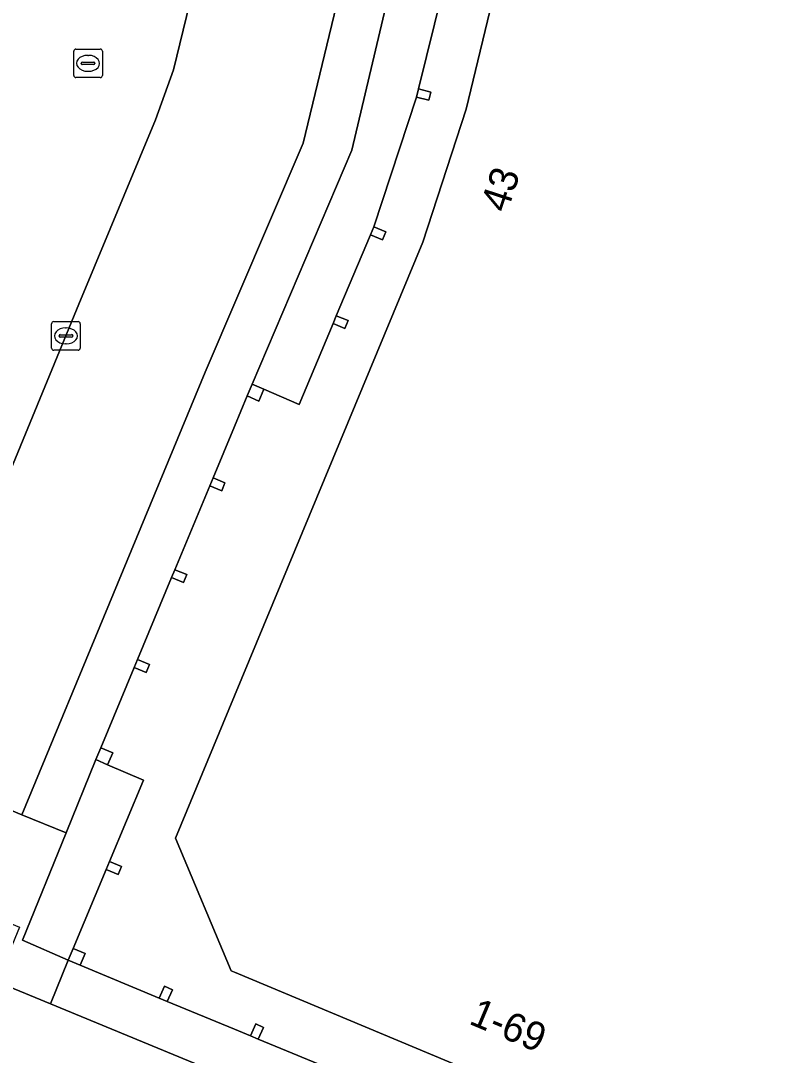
# Model space of a CAD drawing. Extents: x 162803 to 163818, y 381639 to 382475.
# Drawn here: x 163492.52 to 163518.72, y 382042.09 to 382078.32 of the extents above; entities that cross this region are included whole.
import ezdxf

# ---------------------------------------------------------------- set-up
doc = ezdxf.new("R2010")
doc.units = 0
for name, color, linetype in [('IMGEO_Kolk', 7, 'Continuous'), ('IMGEO_Pand', 7, 'Continuous'), ('IMGEO_Pand_nummerreeks', 7, 'Continuous'), ('IMGEO_Pand_overbouw', 7, 'Continuous'), ('IMGEO_Parkeervlak_gesloten', 7, 'Continuous'), ('IMGEO_Parkeervlak_open', 7, 'Continuous'), ('IMGEO_Rijbaan_lokaal_open', 7, 'Continuous'), ('IMGEO_Rioolput', 7, 'Continuous'), ('IMGEO_Voetpad_open', 7, 'Continuous')]:
    doc.layers.add(name, color=color, linetype=linetype)

msp = doc.modelspace()

# ---------------------------------------------------------------- linework, layer by layer
at = {"layer": 'IMGEO_Kolk'}
for p, q in [((163493.603, 382066.86), (163493.603, 382067.712)), ((163493.678, 382067.786), (163494.53, 382067.786)), ((163494.091, 382067.566), (163494.116, 382067.566)), ((163494.604, 382067.712), (163494.604, 382066.86)), ((163493.862, 382067.28), (163493.862, 382067.292)), ((163494.3, 382067.243), (163493.902, 382067.243)), ((163493.905, 382067.329), (163494.303, 382067.329)), ((163494.346, 382067.292), (163494.346, 382067.28)), ((163494.114, 382067.006), (163494.089, 382067.006)), ((163494.53, 382066.786), (163493.678, 382066.786))]:
    msp.add_line(p, q, dxfattribs=at)
for points in [[(163493.603, 382066.86), (163493.603, 382067.712)], [(163493.678, 382067.786), (163494.53, 382067.786)], [(163494.604, 382067.712), (163494.604, 382066.86)], [(163494.53, 382066.786), (163493.678, 382066.786)]]:
    msp.add_lwpolyline(points, dxfattribs=at)
for centre, radius, start, end in [((163493.68, 382067.71), 0.0765, 91.552, 178.448), ((163493.68, 382067.71), 0.0765, 91.552, 178.448), ((163494.528, 382067.71), 0.0765, 1.552, 88.448), ((163494.528, 382067.71), 0.0765, 1.552, 88.448), ((163493.902, 382067.289), 0.0403, 85.8775, 175.7526), ((163493.899, 382067.279), 0.0366, 178.938, 274.7102), ((163494.303, 382067.286), 0.043, 264.8664, 352.4533), ((163494.307, 382067.291), 0.0386, 1.7309, 96.639), ((163493.68, 382066.862), 0.0765, 181.552, 268.448), ((163493.68, 382066.862), 0.0765, 181.552, 268.448), ((163494.528, 382066.862), 0.0765, 271.552, 358.448), ((163494.528, 382066.862), 0.0765, 271.552, 358.448)]:
    msp.add_arc(centre, radius, start, end, dxfattribs=at)
for centre, major_axis, ratio, start_param, end_param in [((163494.09, 382067.286), (-0.387, 0.002), 0.722429, 4.712389, 7.853982), ((163494.115, 382067.286), (-0.39, 0.002), 0.717154, 1.570796, 4.712389)]:
    msp.add_ellipse(centre, major_axis=major_axis, ratio=ratio, start_param=start_param, end_param=end_param, dxfattribs=at)
at = {"layer": 'IMGEO_Pand'}
for points in [[(163528.613, 382097.165), (163526.323, 382097.717), (163517.71, 382099.792), (163513.389, 382097.139), (163508.109, 382075.228), (163506.588, 382070.572), (163500, 382054.68), (163497.933, 382049.694), (163499.89, 382045.049), (163500, 382045.003), (163508.003, 382041.65), (163510.228, 382040.718), (163523.207, 382035.281), (163523.966, 382037.098), (163527.391, 382045.301), (163528.569, 382048.789), (163536.182, 382046.329), (163536.146, 382046.215), (163536.398, 382046.133), (163536.434, 382046.247), (163544.297, 382070.356), (163536.402, 382072.953), (163539.8, 382083.338), (163542.357, 382093.853)], [(163506.367, 382075.645), (163506.802, 382075.539), (163506.874, 382075.826), (163506.439, 382075.936)], [(163504.764, 382070.827), (163505.18, 382070.654), (163505.293, 382070.932), (163504.878, 382071.104)], [(163503.449, 382067.717), (163503.865, 382067.544), (163503.978, 382067.822), (163503.563, 382067.994)], [(163500.442, 382065.182), (163500.854, 382065.005), (163501.033, 382065.418), (163500.621, 382065.596)], [(163499.138, 382062.036), (163499.554, 382061.863), (163499.667, 382062.141), (163499.252, 382062.313)], [(163497.802, 382058.822), (163498.218, 382058.649), (163498.331, 382058.927), (163497.916, 382059.099)], [(163496.609, 382055.95), (163496.495, 382055.673), (163496.911, 382055.5), (163497.024, 382055.778)], [(163495.327, 382052.86), (163495.15, 382052.448), (163495.563, 382052.27), (163495.741, 382052.682)], [(163495.514, 382048.601), (163495.93, 382048.428), (163496.043, 382048.706), (163495.628, 382048.878)], [(163494.184, 382045.426), (163494.597, 382045.248), (163494.775, 382045.66), (163494.361, 382045.838)], [(163497.37, 382044.098), (163497.644, 382043.975), (163497.83, 382044.384), (163497.557, 382044.508)], [(163500.559, 382042.779), (163500.833, 382042.656), (163501.019, 382043.065), (163500.746, 382043.189)]]:
    msp.add_lwpolyline(points, close=True, dxfattribs=at)
at = {"layer": 'IMGEO_Pand_overbouw'}
for points in [[(163508.003, 382041.65), (163500, 382045.003), (163499.89, 382045.049), (163497.933, 382049.694), (163500, 382054.68), (163506.588, 382070.572), (163508.109, 382075.228), (163513.389, 382097.139)], [(163507.279, 382079.345), (163506.439, 382075.936), (163506.874, 382075.826), (163506.802, 382075.539), (163506.367, 382075.645), (163504.878, 382071.104), (163505.293, 382070.932), (163505.18, 382070.654), (163504.764, 382070.827), (163503.563, 382067.994), (163503.978, 382067.822), (163503.865, 382067.544), (163503.449, 382067.717), (163502.262, 382064.878), (163501.033, 382065.418), (163500.854, 382065.005), (163500.442, 382065.182), (163500, 382064.116), (163499.252, 382062.313), (163499.667, 382062.141), (163499.554, 382061.863), (163499.138, 382062.036), (163497.916, 382059.099), (163498.331, 382058.927), (163498.218, 382058.649), (163497.802, 382058.822), (163496.609, 382055.95), (163497.024, 382055.778), (163496.911, 382055.5), (163496.495, 382055.673), (163495.327, 382052.86), (163495.741, 382052.682), (163495.563, 382052.27), (163496.817, 382051.727), (163495.628, 382048.878), (163496.043, 382048.706), (163495.93, 382048.428), (163495.514, 382048.601), (163494.361, 382045.838), (163494.775, 382045.66), (163494.597, 382045.248), (163497.37, 382044.098), (163497.557, 382044.508), (163497.83, 382044.384), (163497.644, 382043.975), (163500, 382043.008), (163500.559, 382042.779), (163500.746, 382043.189), (163501.019, 382043.065), (163500.833, 382042.656), (163503.747, 382041.456)]]:
    msp.add_lwpolyline(points, dxfattribs=at)
at = {"layer": 'IMGEO_Parkeervlak_gesloten'}
msp.add_arc((162848.638, 382280.827), 667.549, 340.438548, 345.135307, dxfattribs=at)
at = {"layer": 'IMGEO_Parkeervlak_open'}
for points in [[(163505.414, 382107.699), (163500, 382085.381), (163497.87, 382076.6), (163497.236, 382074.853), (163494.555, 382068.399), (163487.644, 382051.623)], [(163488.937, 382052.036), (163492.558, 382050.517), (163498.974, 382066.014), (163502.402, 382074.034), (163509.556, 382103.673)]]:
    msp.add_lwpolyline(points, dxfattribs=at)
at = {"layer": 'IMGEO_Rijbaan_lokaal_open'}
for points in [[(163485.56, 382064.702), (163482.094, 382054.832), (163481.694, 382053.916), (163487.584, 382051.478), (163487.644, 382051.623), (163494.555, 382068.399), (163497.236, 382074.853), (163497.87, 382076.6), (163500, 382085.381), (163505.414, 382107.699), (163500, 382108.994), (163498.871, 382109.264)], [(163500, 382041.228), (163493.56, 382043.9), (163491.957, 382044.565), (163491.816, 382044.623), (163491.689, 382044.681), (163489.956, 382045.401), (163487.401, 382046.476), (163487.273, 382046.519), (163479.378, 382049.795), (163478.884, 382049.972), (163477.932, 382050.379), (163477.601, 382050.518), (163477.272, 382050.686), (163476.949, 382050.885)]]:
    msp.add_lwpolyline(points, dxfattribs=at)
at = {"layer": 'IMGEO_Rioolput'}
for p, q in [((163494.452, 382077.331), (163495.304, 382077.331)), ((163494.377, 382076.405), (163494.377, 382077.257)), ((163494.865, 382077.111), (163494.89, 382077.111)), ((163495.378, 382077.257), (163495.378, 382076.405)), ((163494.636, 382076.825), (163494.636, 382076.837)), ((163495.074, 382076.788), (163494.676, 382076.788)), ((163494.679, 382076.874), (163495.077, 382076.874)), ((163495.12, 382076.837), (163495.12, 382076.825)), ((163495.304, 382076.331), (163494.452, 382076.331)), ((163494.888, 382076.551), (163494.863, 382076.551))]:
    msp.add_line(p, q, dxfattribs=at)
for points in [[(163494.452, 382077.331), (163495.304, 382077.331)], [(163494.377, 382076.405), (163494.377, 382077.257)], [(163495.378, 382077.257), (163495.378, 382076.405)], [(163495.304, 382076.331), (163494.452, 382076.331)]]:
    msp.add_lwpolyline(points, dxfattribs=at)
for centre, radius, start, end in [((163494.454, 382077.255), 0.0765, 91.552, 178.448), ((163494.454, 382077.255), 0.0765, 91.552, 178.448), ((163495.302, 382077.255), 0.0765, 1.552, 88.448), ((163495.302, 382077.255), 0.0765, 1.552, 88.448), ((163494.676, 382076.834), 0.0403, 85.8775, 175.7526), ((163494.673, 382076.824), 0.0366, 178.938, 274.7102), ((163495.077, 382076.831), 0.043, 264.8664, 352.4533), ((163495.081, 382076.836), 0.0386, 1.7309, 96.639), ((163494.454, 382076.407), 0.0765, 181.552, 268.448), ((163494.454, 382076.407), 0.0765, 181.552, 268.448), ((163495.302, 382076.407), 0.0765, 271.552, 358.448), ((163495.302, 382076.407), 0.0765, 271.552, 358.448)]:
    msp.add_arc(centre, radius, start, end, dxfattribs=at)
for centre, major_axis, ratio, start_param, end_param in [((163494.864, 382076.831), (-0.387, 0.002), 0.722429, 4.712389, 7.853982), ((163494.889, 382076.831), (-0.39, 0.002), 0.717154, 1.570796, 4.712389)]:
    msp.add_ellipse(centre, major_axis=major_axis, ratio=ratio, start_param=start_param, end_param=end_param, dxfattribs=at)
at = {"layer": 'IMGEO_Voetpad_open'}
for points in [[(163509.556, 382103.673), (163502.402, 382074.034), (163498.974, 382066.014), (163492.558, 382050.517), (163494.113, 382049.887), (163495.15, 382052.448), (163495.327, 382052.86), (163496.495, 382055.673), (163496.609, 382055.95), (163497.802, 382058.822), (163497.916, 382059.099), (163499.138, 382062.036), (163499.252, 382062.313), (163500, 382064.116), (163500.442, 382065.182), (163500.621, 382065.596), (163504.104, 382073.789), (163506.23, 382082.774)], [(163508.003, 382041.65), (163500, 382045.003), (163499.89, 382045.049), (163497.933, 382049.694), (163500, 382054.68), (163506.588, 382070.572), (163508.109, 382075.228), (163513.389, 382097.139)], [(163507.279, 382079.345), (163506.439, 382075.936), (163506.874, 382075.826), (163506.802, 382075.539), (163506.367, 382075.645), (163504.878, 382071.104), (163505.293, 382070.932), (163505.18, 382070.654), (163504.764, 382070.827), (163503.563, 382067.994), (163503.978, 382067.822), (163503.865, 382067.544), (163503.449, 382067.717), (163502.262, 382064.878), (163501.033, 382065.418), (163500.854, 382065.005), (163500.442, 382065.182), (163500, 382064.116), (163499.252, 382062.313), (163499.667, 382062.141), (163499.554, 382061.863), (163499.138, 382062.036), (163497.916, 382059.099), (163498.331, 382058.927), (163498.218, 382058.649), (163497.802, 382058.822), (163496.609, 382055.95), (163497.024, 382055.778), (163496.911, 382055.5), (163496.495, 382055.673), (163495.327, 382052.86), (163495.741, 382052.682), (163495.563, 382052.27), (163496.817, 382051.727), (163495.628, 382048.878), (163496.043, 382048.706), (163495.93, 382048.428), (163495.514, 382048.601), (163494.361, 382045.838), (163494.775, 382045.66), (163494.597, 382045.248), (163497.37, 382044.098), (163497.557, 382044.508), (163497.83, 382044.384), (163497.644, 382043.975), (163500, 382043.008), (163500.559, 382042.779), (163500.746, 382043.189), (163501.019, 382043.065), (163500.833, 382042.656), (163503.747, 382041.456)], [(163476.949, 382050.885), (163477.272, 382050.686), (163477.601, 382050.518), (163477.932, 382050.379), (163478.884, 382049.972), (163479.378, 382049.795), (163479.776, 382050.756), (163487.799, 382047.437), (163487.401, 382046.476), (163489.956, 382045.401), (163490.734, 382047.301), (163492.483, 382046.578), (163491.689, 382044.681), (163491.816, 382044.623), (163491.957, 382044.565), (163493.56, 382043.9), (163494.184, 382045.426), (163492.588, 382046.123), (163494.113, 382049.887), (163492.558, 382050.517), (163488.937, 382052.036)], [(163503.747, 382041.456), (163500.833, 382042.656), (163500.559, 382042.779), (163500, 382043.008), (163497.644, 382043.975), (163497.37, 382044.098), (163494.597, 382045.248), (163494.184, 382045.426), (163493.56, 382043.9), (163500, 382041.228)]]:
    msp.add_lwpolyline(points, dxfattribs=at)
for points in [[(163500.621, 382065.596), (163501.033, 382065.418), (163502.262, 382064.878), (163503.449, 382067.717), (163503.563, 382067.994), (163504.764, 382070.827), (163504.878, 382071.104), (163506.367, 382075.645), (163506.439, 382075.936), (163507.279, 382079.345), (163507.336, 382079.639), (163507.995, 382082.361), (163506.666, 382082.667), (163506.23, 382082.774), (163504.104, 382073.789)], [(163495.628, 382048.878), (163496.817, 382051.727), (163495.563, 382052.27), (163495.15, 382052.448), (163494.113, 382049.887), (163492.588, 382046.123), (163494.184, 382045.426), (163494.361, 382045.838), (163495.514, 382048.601)]]:
    msp.add_lwpolyline(points, close=True, dxfattribs=at)
msp.add_arc((162848.638, 382280.827), 667.549, 340.438548, 345.135307, dxfattribs=at)

# ---------------------------------------------------------------- texts
at = {"layer": 'IMGEO_Pand_nummerreeks'}
for s, rotation, p in [('43', 71.9091, (163509.542, 382071.563)), ('1-69', 337.2723, (163508.166, 382043.208))]:
    msp.add_text(s, height=1, rotation=rotation, dxfattribs=at).set_placement(p)

doc.saveas('drawing.dxf')
